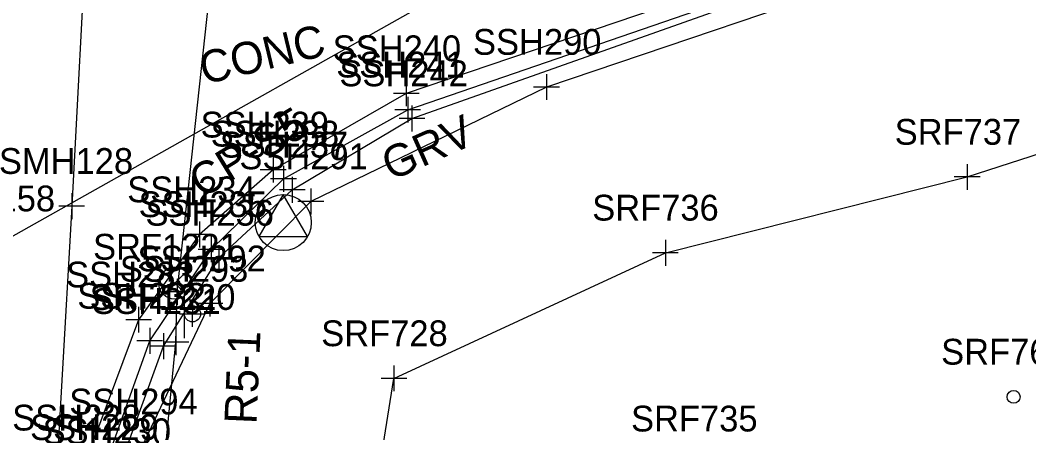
# Model space of a CAD drawing. Extents: x 941041 to 969446, y 397014 to 416764.
# Drawn here: x 951890.6 to 952047.1, y 403555.2 to 403619.2 of the extents above; entities that cross this region are included whole.
import ezdxf

# ---------------------------------------------------------------- set-up
doc = ezdxf.new("R2010")
doc.units = 0
for name, color, linetype in [('SURVEY - CONTROL - Check Points', 7, 'Continuous'), ('SURVEY - CONTROL with Text', 7, 'Continuous'), ('SURVEY - DRAINAGE - Area Shapes', 7, 'Continuous'), ('SURVEY - DTM - Breaklines', 7, 'Continuous'), ('SURVEY - DTM - Breaklines - Points - Locators', 7, 'Continuous'), ('SURVEY - DTM - Breaklines - Points - Numbers', 7, 'Continuous'), ('SURVEY - DTM - Spot Points - Locators', 7, 'Continuous'), ('SURVEY - DTM - Spot Points - Point Numbers', 7, 'Continuous'), ('SURVEY - ROADSIDE BARRIERS - Points - Locators', 7, 'Continuous'), ('SURVEY - ROADSIDE BARRIERS - Points - Numbers', 7, 'Continuous'), ('SURVEY - ROADSIDE BARRIERS with Text', 7, 'Continuous'), ('SURVEY - TRAFFIC CONTROL - Signs - Points - Locators', 7, 'Continuous'), ('SURVEY - TRAFFIC CONTROL - Signs - Points - Numbers', 7, 'Continuous'), ('SURVEY - TRAFFIC CONTROL - Signs and Devices with Text', 7, 'Continuous'), ('SURVEY - TRANSPORTATION - Features', 7, 'Continuous'), ('SURVEY - TRANSPORTATION - Features - Points - Locators', 7, 'Continuous'), ('SURVEY - TRANSPORTATION - Features - Points - Numbers', 7, 'Continuous'), ('SURVEY - TRANSPORTATION - Features Text', 7, 'Continuous'), ('SURVEY - TRANSPORTATION - Roads', 7, 'Continuous'), ('SURVEY - TRANSPORTATION - Roads - Points - Locators', 7, 'Continuous'), ('SURVEY - TRANSPORTATION - Roads - Points - Numbers', 7, 'Continuous'), ('SURVEY - UTILITIES - Telephone (Underground) - Points - Locators', 7, 'Continuous'), ('SURVEY - UTILITIES - Telephone (Underground) - Points - Numbers', 7, 'Continuous'), ('SURVEY - UTILITIES - Telephone (Underground) with Text', 7, 'Continuous')]:
    doc.layers.add(name, color=color, linetype=linetype)

msp = doc.modelspace()

# ---------------------------------------------------------------- linework, layer by layer
at = {"layer": 'SURVEY - CONTROL - Check Points'}
for p, q in [((951916.38, 403580.23), (951912.85, 403576.69)), ((951912.85, 403580.23), (951916.38, 403576.69))]:
    msp.add_line(p, q, dxfattribs=at)
msp.add_circle((951914.61, 403578.46), 2.5, dxfattribs=at)
at = {"layer": 'SURVEY - CONTROL with Text'}
for p, q in [((951931.43, 403592.2), (951927.66, 403585.67)), ((951935.2, 403585.67), (951931.43, 403592.2)), ((951931.43, 403587.85), (951931.43, 403587.85)), ((951927.66, 403585.67), (951935.2, 403585.67))]:
    msp.add_line(p, q, dxfattribs=at)
msp.add_circle((951931.43, 403587.85), 4.35, dxfattribs=at)
at = {"layer": 'SURVEY - DRAINAGE - Area Shapes'}
msp.add_lwpolyline([(951145.6, 402792.15), (951562.19, 403084.02), (952475.83, 403724.71), (952754.77, 403922.8), (952578.99, 403846.21), (952455.44, 403792), (952334.19, 403750.29), (951972.51, 403632.53), (951887.41, 403584.59)], dxfattribs=at)
at = {"layer": 'SURVEY - DTM - Breaklines'}
msp.add_lwpolyline([(951894.21, 403365.74), (951918.42, 403383.39), (951928.26, 403393.2), (951937.5, 403404.8), (951944.43, 403414.22), (951943.9, 403434.94), (951940.69, 403482.53), (951942.54, 403525.65), (951948.59, 403563.68), (951990.69, 403583.16), (952037.49, 403594.92), (952083.73, 403609.86), (952127.47, 403628.84), (952177.41, 403639.18), (952231.73, 403652.95), (952272.64, 403662.7), (952326.07, 403690.06), (952387.14, 403712.34)], dxfattribs=at)
at = {"layer": 'SURVEY - DTM - Breaklines - Points - Locators'}
for p, q in [((952037.49, 403596.92), (952037.49, 403592.92)), ((952039.49, 403594.92), (952035.49, 403594.92)), ((951990.69, 403585.16), (951990.69, 403581.16)), ((951992.69, 403583.16), (951988.69, 403583.16)), ((951948.59, 403565.68), (951948.59, 403561.68)), ((951950.59, 403563.68), (951946.59, 403563.68))]:
    msp.add_line(p, q, dxfattribs=at)
at = {"layer": 'SURVEY - DTM - Spot Points - Locators'}
msp.add_circle((952044.69, 403560.82), 1, dxfattribs=at)
at = {"layer": 'SURVEY - ROADSIDE BARRIERS - Points - Locators'}
for p, q in [((951951.38, 403605.99), (951951.38, 403601.99)), ((951953.38, 403603.99), (951949.38, 403603.99)), ((951932.82, 403594.93), (951932.82, 403590.93)), ((951934.82, 403592.93), (951930.82, 403592.93)), ((951921.41, 403584.37), (951921.41, 403580.37)), ((951923.41, 403582.37), (951919.41, 403582.37)), ((951912.86, 403570.68), (951912.86, 403566.68)), ((951914.86, 403568.68), (951910.86, 403568.68))]:
    msp.add_line(p, q, dxfattribs=at)
at = {"layer": 'SURVEY - ROADSIDE BARRIERS with Text'}
msp.add_lwpolyline([(951891, 403405.77), (951893.44, 403453.97), (951897.83, 403506.16), (951900.59, 403527.52), (951905.51, 403548.48), (951912.86, 403568.68), (951921.41, 403582.37), (951932.82, 403592.93), (951951.38, 403603.99), (952001.2, 403621.62), (952051.8, 403638.11), (952106.81, 403655.71), (952163.71, 403674.44), (952216.21, 403691.51), (952270.15, 403708.94), (952288.83, 403714.2), (952305.98, 403717.16)], dxfattribs=at)
at = {"layer": 'SURVEY - TRAFFIC CONTROL - Signs - Points - Locators'}
for p, q in [((951917.33, 403575.67), (951917.31, 403571.67)), ((951919.32, 403573.66), (951915.32, 403573.67))]:
    msp.add_line(p, q, dxfattribs=at)
at = {"layer": 'SURVEY - TRAFFIC CONTROL - Signs and Devices with Text'}
msp.add_line((951916.09, 403569.92), (951916.11, 403577.42), dxfattribs=at)
msp.add_circle((951917.35, 403573.69), 1.25, dxfattribs=at)
at = {"layer": 'SURVEY - TRANSPORTATION - Features'}
msp.add_lwpolyline([(952518.71, 403793.8), (952465.54, 403774.16), (952410.35, 403753.67), (952351.49, 403733.28), (952301.32, 403715.13), (952247.22, 403698.89), (952186.41, 403679.1), (952134.85, 403662.49), (952085.04, 403646.28), (952027.94, 403627.74), (951972.26, 403608.87), (951935.7, 403591.12), (951920.05, 403575.28), (951909.48, 403553.09), (951902.27, 403519.09), (951896.56, 403465.79), (951896.39, 403409.59)], dxfattribs=at)
at = {"layer": 'SURVEY - TRANSPORTATION - Features - Points - Locators'}
for p, q in [((951972.26, 403610.87), (951972.26, 403606.87)), ((951974.26, 403608.87), (951970.26, 403608.87)), ((951935.7, 403593.12), (951935.7, 403589.12)), ((951937.7, 403591.12), (951933.7, 403591.12)), ((951920.05, 403577.28), (951920.05, 403573.28)), ((951922.05, 403575.28), (951918.05, 403575.28))]:
    msp.add_line(p, q, dxfattribs=at)
at = {"layer": 'SURVEY - TRANSPORTATION - Roads'}
for points in [[(952697.16, 403893.97), (952636.52, 403857.4), (952587.51, 403831.79), (952534.88, 403806.99), (952483.18, 403785.72), (952429.44, 403765.14), (952375.1, 403746.86), (952316.97, 403727.68), (952269.24, 403712.39), (952214.85, 403694.47), (952162.76, 403677.58), (952105.34, 403658.92), (952051.28, 403641.38), (951999.19, 403624.43), (951950.5, 403607.88), (951929.86, 403596.04), (951918.46, 403586), (951908.99, 403572.79), (951900.68, 403550.6), (951895.43, 403527.92)], [(951910.44, 403816.38), (951909.78, 403796.1), (951907.19, 403750.35), (951904.96, 403708.94), (951903.82, 403688.35), (951901.08, 403636.46), (951898.62, 403590.4), (951895.42, 403534.56), (951892.99, 403487.63), (951890.83, 403446.71), (951888.55, 403404.06), (951867.61, 403389.53)], [(951888.55, 403404.06), (951890.52, 403405.42), (951892.47, 403454.38), (951895.18, 403506.5), (951898.46, 403528.17), (951903.43, 403549.13), (951910.72, 403569.5), (951920.23, 403583.69), (951931.46, 403594.64), (951950.73, 403605.35), (952000.39, 403622.45), (952051.63, 403639.28), (952105.97, 403657.11), (952163.28, 403675.65), (952215.47, 403692.61), (952269.8, 403710.2), (952318.41, 403725.67), (952375.45, 403744.64), (952429.92, 403763.07), (952483.94, 403783.74), (952536.56, 403804.59)]]:
    msp.add_lwpolyline(points, dxfattribs=at)
at = {"layer": 'SURVEY - TRANSPORTATION - Roads - Points - Locators'}
for p, q in [((951950.5, 403609.88), (951950.5, 403605.88)), ((951952.5, 403607.88), (951948.5, 403607.88)), ((951950.73, 403607.35), (951950.73, 403603.35)), ((951952.73, 403605.35), (951948.73, 403605.35)), ((951929.86, 403598.04), (951929.86, 403594.04)), ((951931.86, 403596.04), (951927.86, 403596.04)), ((951931.46, 403596.64), (951931.46, 403592.64)), ((951933.46, 403594.64), (951929.46, 403594.64)), ((951898.62, 403592.4), (951898.62, 403588.4)), ((951900.62, 403590.4), (951896.62, 403590.4)), ((951918.46, 403588), (951918.46, 403584)), ((951920.46, 403586), (951916.46, 403586)), ((951920.23, 403585.69), (951920.23, 403581.69)), ((951922.23, 403583.69), (951918.23, 403583.69)), ((951908.99, 403574.79), (951908.99, 403570.79)), ((951910.99, 403572.79), (951906.99, 403572.79)), ((951910.72, 403571.5), (951910.72, 403567.5)), ((951912.72, 403569.5), (951908.72, 403569.5))]:
    msp.add_line(p, q, dxfattribs=at)
at = {"layer": 'SURVEY - UTILITIES - Telephone (Underground) - Points - Locators'}
for p, q in [((951914.97, 403579.1), (951914.97, 403575.1)), ((951916.97, 403577.1), (951912.97, 403577.1)), ((951914.78, 403571.3), (951914.78, 403567.3)), ((951916.78, 403569.3), (951912.78, 403569.3))]:
    msp.add_line(p, q, dxfattribs=at)
at = {"layer": 'SURVEY - UTILITIES - Telephone (Underground) with Text'}
msp.add_lwpolyline([(951921.07, 403252.51), (951917.25, 403313.57), (951917.07, 403357.96), (951918.67, 403383.17), (951923.5, 403409.87), (951923, 403472.25), (951917.45, 403500.16), (951911.15, 403531.61), (951914.78, 403569.3), (951914.97, 403577.1), (951921.59, 403637.92), (951914.39, 403680.01), (951913.22, 403722.9), (951915.33, 403763.7), (951917.64, 403811.41), (951920.12, 403862.53), (951924.09, 403909.79), (951927.51, 403936), (951928.78, 403988.58), (951930.83, 404027.45)], dxfattribs=at)

# ---------------------------------------------------------------- texts
at = {"layer": 'SURVEY - CONTROL with Text'}
msp.add_text('CP-S5', height=5, rotation=31.4296, dxfattribs=at).set_placement((951918.84, 403591.5))
at = {"layer": 'SURVEY - DTM - Breaklines - Points - Numbers'}
for s, p in [('SRF737', (952026.25, 403599.92)), ('SDB158', (951876.12, 403589.59)), ('SRF736', (951979.34, 403588.16)), ('SRF728', (951937.31, 403568.68))]:
    msp.add_text(s, height=4, dxfattribs=at).set_placement(p)
at = {"layer": 'SURVEY - DTM - Spot Points - Point Numbers'}
for s, p in [('SRF763', (952033.45, 403565.82)), ('SRF735', (951985.36, 403555.45))]:
    msp.add_text(s, height=4, dxfattribs=at).set_placement(p)
at = {"layer": 'SURVEY - ROADSIDE BARRIERS - Points - Numbers'}
for s, p in [('SSH242', (951940.14, 403608.99)), ('SSH237', (951921.58, 403597.93)), ('SSH236', (951910.06, 403587.37)), ('SSH231', (951901.78, 403573.68)), ('SSH230', (951894.1, 403553.48))]:
    msp.add_text(s, height=4, dxfattribs=at).set_placement(p)
at = {"layer": 'SURVEY - TRAFFIC CONTROL - Signs - Points - Numbers'}
msp.add_text('SSH293', height=4, dxfattribs=at).set_placement((951906.08, 403578.67))
at = {"layer": 'SURVEY - TRAFFIC CONTROL - Signs and Devices with Text'}
msp.add_text('R5-1', height=5, rotation=87.5503, dxfattribs=at).set_placement((951927.28, 403556.52))
at = {"layer": 'SURVEY - TRANSPORTATION - Features - Points - Numbers'}
for s, p in [('SSH290', (951960.85, 403613.87)), ('SSH291', (951924.62, 403596.12)), ('SSH292', (951908.81, 403580.28)), ('SSH294', (951898.24, 403558.09))]:
    msp.add_text(s, height=4, dxfattribs=at).set_placement(p)
at = {"layer": 'SURVEY - TRANSPORTATION - Features Text'}
for s, rotation, p in [('CONC', 13.4957, (951919.15, 403609.23)), ('GRV', 23.9625, (951948.15, 403594.27))]:
    msp.add_text(s, height=5, rotation=rotation, dxfattribs=at).set_placement(p)
at = {"layer": 'SURVEY - TRANSPORTATION - Roads - Points - Numbers'}
for s, p in [('SSH240', (951939.09, 403612.88)), ('SSH241', (951939.64, 403610.35)), ('SSH239', (951918.6, 403601.04)), ('SSH238', (951920.17, 403599.64)), ('SMH128', (951887.33, 403595.4)), ('SSH234', (951907.23, 403591)), ('SSH235', (951908.99, 403588.69)), ('SSH233', (951897.75, 403577.79)), ('SSH232', (951899.49, 403574.5)), ('SSH228', (951889.39, 403555.6)), ('SSH229', (951892.17, 403554.13))]:
    msp.add_text(s, height=4, dxfattribs=at).set_placement(p)
at = {"layer": 'SURVEY - UTILITIES - Telephone (Underground) - Points - Numbers'}
for s, p in [('SRF1221', (951901.93, 403582.1)), ('SRF1220', (951901.41, 403574.3))]:
    msp.add_text(s, height=4, dxfattribs=at).set_placement(p)

doc.saveas('drawing.dxf')
